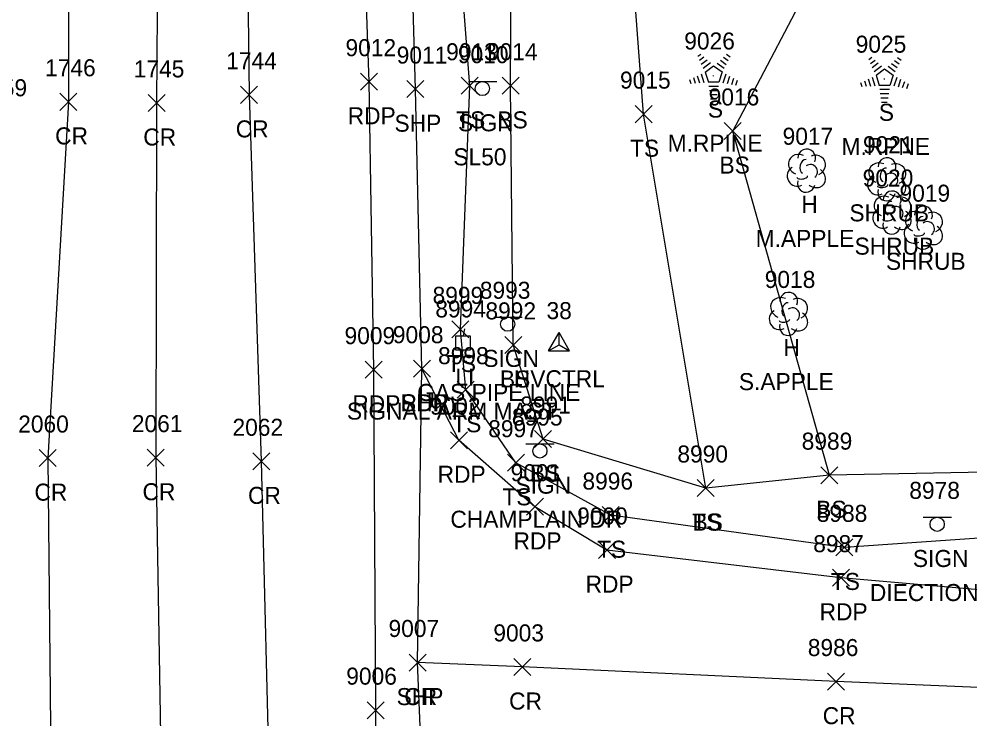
# Model space of a CAD drawing. Extents: x 1462089 to 1464015, y 730534 to 736144.
# Drawn here: x 1463210.3 to 1463322.1, y 734976.7 to 735058.9 of the extents above; entities that cross this region are included whole.
import ezdxf

# ---------------------------------------------------------------- set-up
doc = ezdxf.new("R2010")
doc.units = 0
for name, color, linetype in [('C_A', 7, 'Continuous'), ('C_I', 7, 'Continuous'), ('CPSM', 7, 'Continuous'), ('L_A', 7, 'Continuous'), ('L_C', 7, 'Continuous'), ('L_I', 7, 'Continuous'), ('L_TIC', 7, 'Continuous'), ('LELB', 7, 'Continuous'), ('LSH', 7, 'Continuous'), ('LTC', 7, 'Continuous'), ('LTD', 7, 'Continuous'), ('P_A', 7, 'Continuous'), ('P_I', 7, 'Continuous'), ('P_TIC', 7, 'Continuous'), ('PET', 7, 'Continuous'), ('PRC', 7, 'Continuous'), ('PSP', 7, 'Continuous'), ('S_A', 7, 'Continuous'), ('S_C', 7, 'Continuous'), ('S_I', 7, 'Continuous'), ('SSGN', 7, 'Continuous'), ('U_A', 7, 'Continuous'), ('U_C', 7, 'Continuous'), ('U_I', 7, 'Continuous'), ('ULP', 7, 'Continuous')]:
    doc.layers.add(name, color=color, linetype=linetype)

msp = doc.modelspace()

# ---------------------------------------------------------------- linework, layer by layer
at = {"layer": 'CPSM'}
for p, q in [((1463272.5, 735019.88), (1463273.75, 735022.05)), ((1463275, 735019.88), (1463273.75, 735022.05)), ((1463273.75, 735020.61), (1463273.75, 735022.05)), ((1463272.5, 735019.88), (1463273.75, 735020.61)), ((1463273.75, 735020.61), (1463273.75, 735020.61)), ((1463273.75, 735020.61), (1463275, 735019.88)), ((1463272.5, 735019.88), (1463275, 735019.88))]:
    msp.add_line(p, q, dxfattribs=at)
at = {"layer": 'L_TIC'}
for points in [[(1463262.25, 735050.01), (1463264.25, 735052.01)], [(1463264.25, 735050.01), (1463262.25, 735052.01)], [(1463267.05, 735050.01), (1463269.05, 735052.01)], [(1463269.05, 735050.01), (1463267.05, 735052.01)], [(1463282.69, 735046.68), (1463284.69, 735048.68)], [(1463284.69, 735046.68), (1463282.69, 735048.68)], [(1463293.16, 735044.7), (1463295.16, 735046.7)], [(1463295.16, 735044.7), (1463293.16, 735046.7)], [(1463261.16, 735021.4), (1463263.16, 735023.4)], [(1463263.16, 735021.4), (1463261.16, 735023.4)], [(1463267.36, 735019.58), (1463269.36, 735021.58)], [(1463269.36, 735019.58), (1463267.36, 735021.58)], [(1463261.79, 735014.32), (1463263.79, 735016.32)], [(1463263.79, 735014.32), (1463261.79, 735016.32)], [(1463270.88, 735008.52), (1463272.88, 735010.52)], [(1463272.88, 735008.52), (1463270.88, 735010.52)], [(1463267.69, 735005.74), (1463269.69, 735007.74)], [(1463269.69, 735005.74), (1463267.69, 735007.74)], [(1463304.54, 735004.28), (1463306.54, 735006.28)], [(1463306.54, 735004.28), (1463304.54, 735006.28)], [(1463304.54, 735004.28), (1463306.54, 735006.28)], [(1463306.54, 735004.28), (1463304.54, 735006.28)], [(1463290, 735002.77), (1463292, 735004.77)], [(1463292, 735002.77), (1463290, 735004.77)], [(1463290, 735002.77), (1463292, 735004.77)], [(1463292, 735002.77), (1463290, 735004.77)], [(1463278.82, 734999.59), (1463280.82, 735001.59)], [(1463280.82, 734999.59), (1463278.82, 735001.59)], [(1463306.3, 734995.8), (1463308.3, 734997.8)], [(1463308.3, 734995.8), (1463306.3, 734997.8)]]:
    msp.add_lwpolyline(points, dxfattribs=at)
at = {"layer": 'LELB'}
for points in [[(1463371.85, 735002), (1463364.09, 734996.08), (1463343.48, 734999.3), (1463307.3, 734996.8), (1463279.82, 735000.59), (1463268.69, 735006.74), (1463262.79, 735015.32), (1463262.16, 735022.4), (1463263.25, 735051.01), (1463260.03, 735093.55), (1463259.51, 735137.92), (1463259.23, 735169.59), (1463258.59, 735220.95), (1463257.15, 735252.7), (1463257.92, 735283.05), (1463254.46, 735323.86), (1463254.58, 735356.52), (1463254.88, 735405.06), (1463258.27, 735455.49), (1463269.4, 735506.21)], [(1463373.96, 735016.62), (1463366.71, 735008.18), (1463344.22, 735006.01), (1463305.54, 735005.28), (1463291, 735003.77), (1463271.88, 735009.52), (1463268.36, 735020.58), (1463268.05, 735051.01), (1463268.33, 735094.36), (1463268.89, 735136.34), (1463266.5, 735167.09), (1463269.8, 735218.26), (1463262.87, 735252.88), (1463272.97, 735283.56), (1463272.77, 735320.3), (1463274.69, 735357.28), (1463267.13, 735402.93), (1463272.15, 735446.53), (1463267.79, 735454.17), (1463268.05, 735456.58), (1463268.56, 735463.07), (1463267.38, 735485.54), (1463275.1, 735504.27)], [(1463291, 735003.77), (1463283.69, 735047.68), (1463282.2, 735067.62), (1463280.24, 735093.95), (1463276.56, 735137.36), (1463277.6, 735165.76), (1463292.4, 735188.02), (1463291.22, 735212.4), (1463294.67, 735266.26), (1463301.55, 735286.5), (1463304.84, 735327.55)], [(1463305.54, 735005.28), (1463294.16, 735045.7), (1463304.81, 735065.91), (1463300.41, 735090.02), (1463298.15, 735106.24), (1463291.23, 735118.87), (1463284.79, 735144.23), (1463285.45, 735166.93), (1463305.02, 735176.52), (1463314.15, 735197.89)]]:
    msp.add_lwpolyline(points, dxfattribs=at)
at = {"layer": 'LSH'}
for p, q in [((1463312.25, 735040.09), (1463312.25, 735040.09)), ((1463312.25, 735040.09), (1463312.25, 735040.09)), ((1463312.86, 735036.18), (1463312.86, 735036.18)), ((1463312.86, 735036.18), (1463312.86, 735036.18)), ((1463316.55, 735034.4), (1463316.55, 735034.4)), ((1463316.55, 735034.4), (1463316.55, 735034.4))]:
    msp.add_line(p, q, dxfattribs=at)
for centre in [(1463312.3, 735041.52), (1463312.91, 735037.61), (1463316.59, 735035.83)]:
    msp.add_arc(centre, 1.05, 335.5272, 180.9563, dxfattribs=at)
for centre, major_axis, ratio, start_param, end_param in [((1463311.46, 735040.76), (1.21, -0.51), 0.895232, 1.570796, 4.712389), ((1463312.04, 735040.55), (-0.208, -0.792), 0.645439, 3.141593, 6.283185), ((1463313.29, 735040.67), (-1.14, -0.48), 0.949671, 1.570796, 4.712389), ((1463311.17, 735039.38), (0.58, -1.04), 0.959034, 3.141593, 6.283185), ((1463312.75, 735039.92), (-0.5, 0.667), 0.989748, 3.141593, 6.283185), ((1463313.25, 735039.26), (-1.09, 0.79), 0.841452, 1.570796, 4.712389), ((1463311.79, 735039.34), (-0.625, -0.083), 0.423636, 0, 3.141593), ((1463312.07, 735036.85), (1.21, -0.51), 0.895232, 1.570796, 4.712389), ((1463312.25, 735038.59), (0.26, 1.06), 0.942809, 1.570796, 4.712389), ((1463313.9, 735036.76), (-1.14, -0.48), 0.949671, 1.570796, 4.712389), ((1463312.65, 735036.64), (-0.208, -0.792), 0.645439, 3.141593, 6.283185), ((1463313.36, 735036.01), (-0.5, 0.667), 0.989748, 3.141593, 6.283185), ((1463311.78, 735035.47), (0.58, -1.04), 0.959034, 3.141593, 6.283185), ((1463313.86, 735035.35), (-1.09, 0.79), 0.841452, 1.570796, 4.712389), ((1463315.76, 735035.07), (1.21, -0.51), 0.895232, 1.570796, 4.712389), ((1463316.34, 735034.86), (-0.208, -0.792), 0.645439, 3.141593, 6.283185), ((1463317.59, 735034.98), (-1.14, -0.48), 0.949671, 1.570796, 4.712389), ((1463312.86, 735034.68), (0.26, 1.06), 0.942809, 1.570796, 4.712389), ((1463312.41, 735035.43), (-0.625, -0.083), 0.423636, 0, 3.141593), ((1463315.46, 735033.69), (0.58, -1.04), 0.959034, 3.141593, 6.283185), ((1463317.05, 735034.23), (-0.5, 0.667), 0.989748, 3.141593, 6.283185), ((1463316.09, 735033.65), (-0.625, -0.083), 0.423636, 0, 3.141593), ((1463317.55, 735033.57), (-1.09, 0.79), 0.841452, 1.570796, 4.712389), ((1463316.55, 735032.9), (0.26, 1.06), 0.942809, 1.570796, 4.712389)]:
    msp.add_ellipse(centre, major_axis=major_axis, ratio=ratio, start_param=start_param, end_param=end_param, dxfattribs=at)
at = {"layer": 'LTC'}
for p, q in [((1463290.05, 735054.48), (1463290.41, 735054.74)), ((1463293.45, 735054.73), (1463293.87, 735054.42)), ((1463290.26, 735054.02), (1463290.79, 735054.4)), ((1463290.47, 735053.55), (1463291.18, 735054.06)), ((1463290.68, 735053.09), (1463291.56, 735053.73)), ((1463292.34, 735053.68), (1463293.15, 735053.09)), ((1463292.71, 735054.03), (1463293.39, 735053.53)), ((1463293.08, 735054.38), (1463293.63, 735053.98)), ((1463310.15, 735054.11), (1463310.51, 735054.36)), ((1463310.36, 735053.64), (1463310.89, 735054.03)), ((1463310.57, 735053.18), (1463311.27, 735053.69)), ((1463312.81, 735053.65), (1463313.49, 735053.16)), ((1463313.18, 735054), (1463313.73, 735053.6)), ((1463313.55, 735054.35), (1463313.97, 735054.04)), ((1463290.45, 735052.41), (1463290.78, 735051.39)), ((1463290.91, 735052.63), (1463291.92, 735053.37)), ((1463290.91, 735052.63), (1463291.3, 735051.44)), ((1463291.92, 735053.37), (1463292.92, 735052.64)), ((1463292.92, 735052.64), (1463292.53, 735051.44)), ((1463310.78, 735052.71), (1463311.66, 735053.35)), ((1463311.01, 735052.26), (1463312.02, 735052.99)), ((1463312.02, 735052.99), (1463313.01, 735052.26)), ((1463312.44, 735053.3), (1463313.25, 735052.71)), ((1463289.09, 735051.76), (1463289.24, 735051.3)), ((1463289.54, 735051.98), (1463289.75, 735051.33)), ((1463290, 735052.2), (1463290.27, 735051.36)), ((1463292.53, 735051.44), (1463291.3, 735051.44)), ((1463293.35, 735052.37), (1463293.02, 735051.33)), ((1463293.8, 735052.12), (1463293.51, 735051.24)), ((1463294.24, 735051.87), (1463294.01, 735051.14)), ((1463294.69, 735051.62), (1463294.5, 735051.05)), ((1463309.18, 735051.39), (1463309.34, 735050.92)), ((1463309.64, 735051.6), (1463309.85, 735050.95)), ((1463310.1, 735051.82), (1463310.37, 735050.98)), ((1463310.55, 735052.04), (1463310.88, 735051.02)), ((1463311.01, 735052.26), (1463311.39, 735051.06)), ((1463313.01, 735052.26), (1463312.62, 735051.06)), ((1463313.45, 735051.99), (1463313.11, 735050.95)), ((1463313.9, 735051.74), (1463313.61, 735050.86)), ((1463314.34, 735051.49), (1463314.1, 735050.76)), ((1463292.49, 735050.94), (1463291.34, 735050.94)), ((1463292.4, 735050.44), (1463291.42, 735050.44)), ((1463312.62, 735051.06), (1463311.39, 735051.06)), ((1463312.58, 735050.56), (1463311.44, 735050.56)), ((1463314.78, 735051.24), (1463314.6, 735050.67)), ((1463292.32, 735049.94), (1463291.49, 735049.94)), ((1463292.24, 735049.44), (1463291.56, 735049.44)), ((1463312.5, 735050.06), (1463311.51, 735050.06)), ((1463312.42, 735049.56), (1463311.59, 735049.56)), ((1463312.33, 735049.06), (1463311.66, 735049.06))]:
    msp.add_line(p, q, dxfattribs=at)
at = {"layer": 'LTD'}
for p, q in [((1463302.8, 735041.09), (1463302.8, 735041.09)), ((1463302.8, 735041.09), (1463302.8, 735041.09)), ((1463300.7, 735024.27), (1463300.7, 735024.27)), ((1463300.7, 735024.27), (1463300.7, 735024.27))]:
    msp.add_line(p, q, dxfattribs=at)
for centre in [(1463302.85, 735042.53), (1463300.75, 735025.71)]:
    msp.add_arc(centre, 1.05, 335.5272, 180.9563, dxfattribs=at)
for centre, major_axis, ratio, start_param, end_param in [((1463302.01, 735041.76), (1.21, -0.51), 0.895232, 1.570796, 4.712389), ((1463302.59, 735041.55), (-0.208, -0.792), 0.645439, 3.141593, 6.283185), ((1463303.84, 735041.68), (-1.14, -0.48), 0.949671, 1.570796, 4.712389), ((1463301.72, 735040.39), (0.58, -1.04), 0.959034, 3.141593, 6.283185), ((1463303.3, 735040.93), (-0.5, 0.667), 0.989748, 3.141593, 6.283185), ((1463302.34, 735040.34), (-0.625, -0.083), 0.423636, 0, 3.141593), ((1463303.8, 735040.26), (-1.09, 0.79), 0.841452, 1.570796, 4.712389), ((1463302.8, 735039.59), (0.26, 1.06), 0.942809, 1.570796, 4.712389), ((1463299.91, 735024.94), (1.21, -0.51), 0.895232, 1.570796, 4.712389), ((1463300.49, 735024.73), (-0.208, -0.792), 0.645439, 3.141593, 6.283185), ((1463301.74, 735024.85), (-1.14, -0.48), 0.949671, 1.570796, 4.712389), ((1463299.62, 735023.56), (0.58, -1.04), 0.959034, 3.141593, 6.283185), ((1463301.2, 735024.1), (-0.5, 0.667), 0.989748, 3.141593, 6.283185), ((1463300.24, 735023.52), (-0.625, -0.083), 0.423636, 0, 3.141593), ((1463301.7, 735023.44), (-1.09, 0.79), 0.841452, 1.570796, 4.712389), ((1463300.7, 735022.77), (0.26, 1.06), 0.942809, 1.570796, 4.712389)]:
    msp.add_ellipse(centre, major_axis=major_axis, ratio=ratio, start_param=start_param, end_param=end_param, dxfattribs=at)
at = {"layer": 'P_TIC'}
for points in [[(1463250.42, 735050.49), (1463252.42, 735052.49)], [(1463252.42, 735050.49), (1463250.42, 735052.49)], [(1463255.87, 735049.62), (1463257.87, 735051.62)], [(1463257.87, 735049.62), (1463255.87, 735051.62)], [(1463236.32, 735048.95), (1463238.32, 735050.95)], [(1463238.32, 735048.95), (1463236.32, 735050.95)], [(1463215.08, 735048.13), (1463217.08, 735050.13)], [(1463217.08, 735048.13), (1463215.08, 735050.13)], [(1463225.45, 735048), (1463227.45, 735050)], [(1463227.45, 735048), (1463225.45, 735050)], [(1463250.97, 735016.67), (1463252.97, 735018.67)], [(1463252.97, 735016.67), (1463250.97, 735018.67)], [(1463256.63, 735016.78), (1463258.63, 735018.78)], [(1463258.63, 735016.78), (1463256.63, 735018.78)], [(1463256.63, 735016.78), (1463258.63, 735018.78)], [(1463258.63, 735016.78), (1463256.63, 735018.78)], [(1463260.99, 735008.39), (1463262.99, 735010.39)], [(1463262.99, 735008.39), (1463260.99, 735010.39)], [(1463212.65, 735006.29), (1463214.65, 735008.29)], [(1463214.65, 735006.29), (1463212.65, 735008.29)], [(1463225.35, 735006.34), (1463227.35, 735008.34)], [(1463227.35, 735006.34), (1463225.35, 735008.34)], [(1463237.75, 735005.91), (1463239.75, 735007.91)], [(1463239.75, 735005.91), (1463237.75, 735007.91)], [(1463269.91, 735000.57), (1463271.91, 735002.57)], [(1463271.91, 735000.57), (1463269.91, 735002.57)], [(1463278.38, 734995.49), (1463280.38, 734997.49)], [(1463280.38, 734995.49), (1463278.38, 734997.49)], [(1463305.89, 734992.24), (1463307.89, 734994.24)], [(1463307.89, 734992.24), (1463305.89, 734994.24)], [(1463256.12, 734982.28), (1463258.12, 734984.28)], [(1463258.12, 734982.28), (1463256.12, 734984.28)], [(1463256.12, 734982.28), (1463258.12, 734984.28)], [(1463258.12, 734982.28), (1463256.12, 734984.28)], [(1463268.45, 734981.76), (1463270.45, 734983.76)], [(1463270.45, 734981.76), (1463268.45, 734983.76)], [(1463305.31, 734980.04), (1463307.31, 734982.04)], [(1463307.31, 734980.04), (1463305.31, 734982.04)], [(1463251.21, 734976.68), (1463253.21, 734978.68)], [(1463253.21, 734976.68), (1463251.21, 734978.68)]]:
    msp.add_lwpolyline(points, dxfattribs=at)
at = {"layer": 'PET'}
for points in [[(1463255.03, 734720.12), (1463254.12, 734771.84), (1463253.55, 734825), (1463253.11, 734864.1), (1463252.5, 734904.18), (1463252.01, 734932.91), (1463252.21, 734977.68), (1463251.97, 735017.67), (1463251.42, 735051.49), (1463250.01, 735091.87), (1463248.35, 735137.79), (1463247.11, 735168.04), (1463244.5, 735220.45), (1463242.66, 735256.85), (1463241.98, 735280.77), (1463241.22, 735323.55), (1463241.58, 735355.89), (1463243.82, 735405.25), (1463248.55, 735456.35), (1463255.13, 735496.28)], [(1463371.63, 734987.27), (1463361.19, 734988.65), (1463342.48, 734990.13), (1463306.89, 734993.24), (1463279.38, 734996.49), (1463270.91, 735001.57), (1463261.99, 735009.39), (1463257.63, 735017.78)]]:
    msp.add_lwpolyline(points, dxfattribs=at)
at = {"layer": 'PRC'}
for points in [[(1463243.54, 735500.8), (1463236.92, 735460.01), (1463232.14, 735413.46), (1463229.79, 735375.51), (1463228.93, 735324.03), (1463227.87, 735282.52), (1463228.15, 735235.1), (1463227.86, 735197.88), (1463228.62, 735149.63), (1463226.74, 735091.65), (1463226.45, 735049), (1463226.35, 735007.34), (1463227.1, 734963.18), (1463227.71, 734927.41), (1463228.78, 734878.14), (1463228.9, 734842.02), (1463228.58, 734798.08), (1463230.75, 734747.1)], [(1463216.67, 735366.03), (1463218.87, 735371.39), (1463218.13, 735319.85), (1463217.07, 735284.13), (1463217.19, 735234.76), (1463216.07, 735198.92), (1463216.37, 735151.27), (1463216.02, 735092.44), (1463216.08, 735049.13), (1463213.65, 735007.29), (1463214.1, 734963.88), (1463214.18, 734928.27), (1463216.39, 734879.15), (1463217.01, 734842.19), (1463217.11, 734797.78), (1463218.92, 734749.04)], [(1463228.93, 735324.03), (1463229.27, 735282.53), (1463230.92, 735235.37), (1463232.41, 735197.7), (1463235.31, 735148.71), (1463236.78, 735094.07), (1463237.32, 735049.95), (1463238.75, 735006.91), (1463239.78, 734964.48), (1463240.55, 734927.63), (1463240.74, 734877.14), (1463241.22, 734842.28), (1463241.52, 734797.52), (1463242.3, 734746.35)], [(1463370.16, 734977.73), (1463340.67, 734979.6), (1463306.31, 734981.04), (1463269.45, 734982.76), (1463257.12, 734983.28)]]:
    msp.add_lwpolyline(points, dxfattribs=at)
at = {"layer": 'PSP'}
msp.add_lwpolyline([(1463260.61, 734721.09), (1463259.81, 734771.37), (1463258.83, 734825.03), (1463258.44, 734864.28), (1463257.81, 734904.18), (1463257.86, 734929.75), (1463257.64, 734971.1), (1463257.12, 734983.28), (1463257.63, 735017.78), (1463256.87, 735050.62), (1463255.66, 735093.12), (1463253.72, 735137.76), (1463252.7, 735169.76), (1463249.36, 735221.18), (1463247.14, 735255.65), (1463245.42, 735280.67), (1463244.78, 735323.8), (1463245.26, 735355.71), (1463246.85, 735405.2), (1463251.22, 735455.98), (1463269.22, 735540.32), (1463284.02, 735584.42), (1463301.55, 735626.26)], dxfattribs=at)
at = {"layer": 'SSGN'}
for p, q in [((1463263.09, 735051.52), (1463266.43, 735051.52)), ((1463264.74, 735050.69), (1463264.74, 735050.69)), ((1463266.07, 735023.85), (1463269.4, 735023.85)), ((1463267.72, 735023.02), (1463267.72, 735023.02)), ((1463269.85, 735008.96), (1463273.18, 735008.96)), ((1463271.5, 735008.13), (1463271.5, 735008.13)), ((1463316.56, 735000.35), (1463319.89, 735000.35)), ((1463318.2, 734999.52), (1463318.2, 734999.52))]:
    msp.add_line(p, q, dxfattribs=at)
for centre in [(1463264.74, 735050.69), (1463267.72, 735023.02), (1463271.5, 735008.13), (1463318.2, 734999.52)]:
    msp.add_circle(centre, 0.833, dxfattribs=at)
at = {"layer": 'ULP'}
for p, q in [((1463262.63, 735022.48), (1463262.47, 735021.65)), ((1463261.63, 735019.98), (1463261.63, 735021.65)), ((1463261.63, 735021.65), (1463263.3, 735021.65)), ((1463263.3, 735021.65), (1463263.3, 735019.98)), ((1463262.47, 735020.81), (1463262.47, 735020.81)), ((1463263.3, 735019.98), (1463261.63, 735019.98)), ((1463262.22, 735019.15), (1463262.47, 735019.98))]:
    msp.add_line(p, q, dxfattribs=at)

# ---------------------------------------------------------------- texts
at = {"layer": 'C_A'}
msp.add_text('HVCTRL', height=2, dxfattribs=at).set_placement((1463268.44, 735015.61))
at = {"layer": 'C_I'}
msp.add_text('38', height=2, dxfattribs=at).set_placement((1463272.28, 735023.61))
at = {"layer": 'L_A'}
for s, p in [('S', (1463291.25, 735047.28)), ('TS', (1463261.66, 735046.01)), ('BS', (1463266.5, 735046.01)), ('S', (1463311.34, 735046.9)), ('TS', (1463282.1, 735042.68)), ('BS', (1463292.61, 735040.7)), ('H', (1463302.23, 735036.09)), ('SHRUB', (1463307.88, 735035.09)), ('SHRUB', (1463308.49, 735031.18)), ('SHRUB', (1463312.18, 735029.4)), ('H', (1463300.13, 735019.27)), ('TS', (1463260.57, 735017.4)), ('BS', (1463266.8, 735015.58)), ('TS', (1463261.2, 735010.32)), ('BS', (1463270.32, 735004.52)), ('TS', (1463267.1, 735001.74)), ('BS', (1463303.98, 735000.28)), ('BS', (1463303.98, 735000.28)), ('TS', (1463289.41, 734998.77)), ('BS', (1463289.44, 734998.77)), ('TS', (1463278.23, 734995.59)), ('TS', (1463305.7, 734991.8))]:
    msp.add_text(s, height=2, dxfattribs=at).set_placement(p)
at = {"layer": 'L_C'}
for s, p in [('M.RPINE', (1463286.52, 735043.28)), ('M.RPNE', (1463306.95, 735042.9)), ('M.APPLE', (1463296.86, 735032.09)), ('S.APPLE', (1463294.89, 735015.27))]:
    msp.add_text(s, height=2, dxfattribs=at).set_placement(p)
at = {"layer": 'L_I'}
for s, p in [('9026', (1463288.47, 735055.28)), ('9025', (1463308.62, 735054.9)), ('9013', (1463260.48, 735054.01)), ('9014', (1463265.28, 735054.01)), ('9015', (1463280.92, 735050.68)), ('9016', (1463291.34, 735048.7)), ('9017', (1463300.03, 735044.09)), ('9021', (1463309.48, 735043.09)), ('9020', (1463309.44, 735039.18)), ('9019', (1463313.77, 735037.4)), ('9018', (1463297.93, 735027.27)), ('8999', (1463258.89, 735025.4)), ('8992', (1463265.1, 735023.58)), ('8998', (1463259.53, 735018.32)), ('8991', (1463269.19, 735012.52)), ('8997', (1463265.43, 735009.74)), ('8989', (1463302.27, 735008.28)), ('8989', (1463302.27, 735008.28)), ('8990', (1463287.66, 735006.77)), ('8990', (1463287.66, 735006.77)), ('8996', (1463276.5, 735003.59)), ('8988', (1463304.04, 734999.8))]:
    msp.add_text(s, height=2, dxfattribs=at).set_placement(p)
at = {"layer": 'LTC'}
for p in [(1463291.8, 735052.38), (1463311.9, 735052)]:
    msp.add_text('.', height=1.04, rotation=270, dxfattribs=at).set_placement(p)
at = {"layer": 'P_A'}
for s, p in [('RDP', (1463248.91, 735046.49)), ('CR', (1463235.75, 735044.95)), ('SHP', (1463254.41, 735045.62)), ('CR', (1463214.52, 735044.13)), ('CR', (1463224.88, 735044)), ('RDP', (1463249.46, 735012.67)), ('SHP', (1463255.17, 735012.78)), ('RDP', (1463255.12, 735012.78)), ('RDP', (1463259.48, 735004.39)), ('CR', (1463224.79, 735002.34)), ('CR', (1463212.09, 735002.29)), ('CR', (1463237.19, 735001.91)), ('RDP', (1463268.4, 734996.57)), ('RDP', (1463276.87, 734991.49)), ('RDP', (1463304.38, 734988.24)), ('SHP', (1463254.66, 734978.28)), ('CR', (1463255.56, 734978.28)), ('CR', (1463267.88, 734977.76)), ('CR', (1463304.74, 734976.04))]:
    msp.add_text(s, height=2, dxfattribs=at).set_placement(p)
at = {"layer": 'P_I'}
for s, p in [('9012', (1463248.65, 735054.49)), ('1744', (1463234.63, 735052.95)), ('9011', (1463254.67, 735053.62)), ('1746', (1463213.34, 735052.13)), ('1745', (1463223.76, 735052)), ('9009', (1463248.54, 735020.67)), ('9008', (1463254.22, 735020.78)), ('9008', (1463254.22, 735020.78)), ('9002', (1463258.58, 735012.39)), ('2060', (1463210.18, 735010.29)), ('2061', (1463223.54, 735010.34)), ('2062', (1463235.37, 735009.91)), ('9001', (1463268.06, 735004.57)), ('9000', (1463275.88, 734999.49)), ('8987', (1463303.63, 734996.24)), ('9007', (1463253.71, 734986.28)), ('9007', (1463253.71, 734986.28)), ('9003', (1463266.03, 734985.76)), ('8986', (1463302.99, 734984.04)), ('9006', (1463248.74, 734980.68))]:
    msp.add_text(s, height=2, dxfattribs=at).set_placement(p)
at = {"layer": 'S_A'}
for p in [(1463261.88, 735045.67), (1463264.85, 735018), (1463268.63, 735003.11), (1463315.34, 734994.5)]:
    msp.add_text('SIGN', height=2, dxfattribs=at).set_placement(p)
at = {"layer": 'S_C'}
for s, p in [('SL50', (1463261.33, 735041.67)), ('GAS PIPE LINE', (1463257.08, 735014)), ('CHAMPLAIN DR', (1463260.98, 734999.11)), ('DIECTIONAL', (1463310.29, 734990.5))]:
    msp.add_text(s, height=2, dxfattribs=at).set_placement(p)
at = {"layer": 'S_I'}
for s, p in [('9010', (1463261.86, 735053.67)), ('8993', (1463264.44, 735026)), ('8995', (1463268.22, 735011.11)), ('8978', (1463314.92, 735002.5))]:
    msp.add_text(s, height=2, dxfattribs=at).set_placement(p)
at = {"layer": 'U_A'}
msp.add_text('LI', height=2, dxfattribs=at).set_placement((1463261.57, 735015.81))
at = {"layer": 'U_C'}
msp.add_text('SIGNAL ARM MAST', height=2, dxfattribs=at).set_placement((1463248.82, 735011.81))
at = {"layer": 'U_I'}
for s, p in [('1759', (1463205.28, 735049.78)), ('8994', (1463259.21, 735023.81))]:
    msp.add_text(s, height=2, dxfattribs=at).set_placement(p)

doc.saveas('drawing.dxf')
